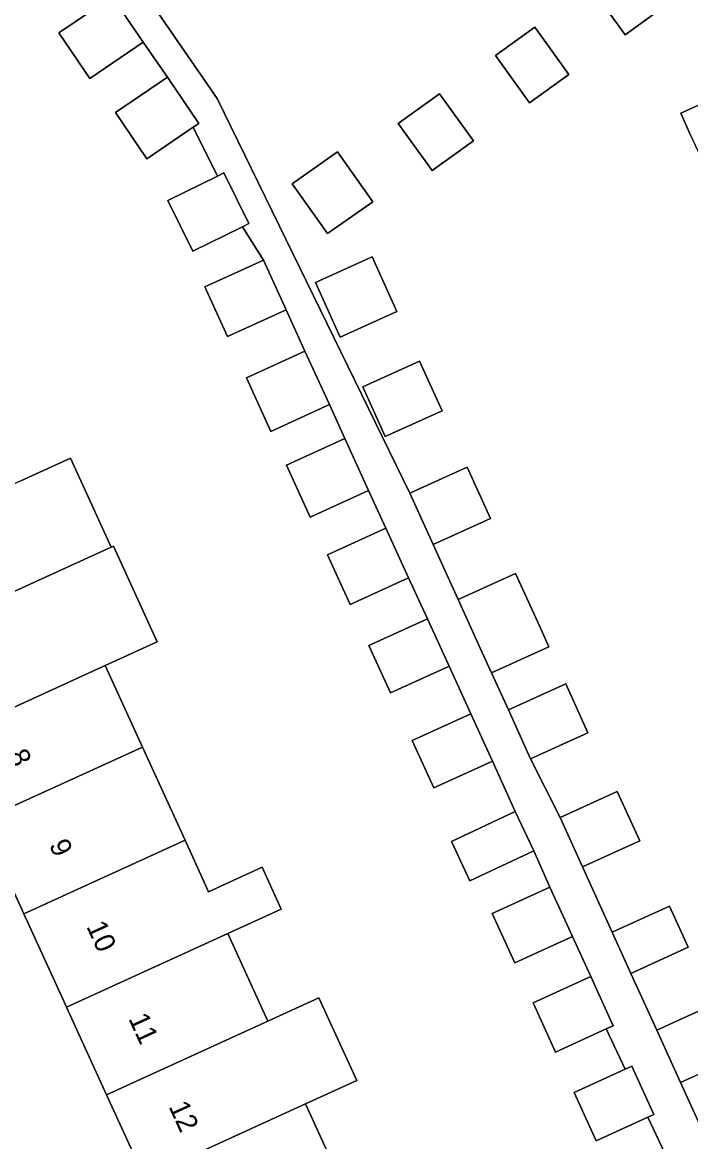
# Model space of a CAD drawing. Extents: x 158086 to 159499, y 382904 to 383981.
# Drawn here: x 158739.7 to 158772.5, y 383645.7 to 383700.7 of the extents above; entities that cross this region are included whole.
import ezdxf

# ---------------------------------------------------------------- set-up
doc = ezdxf.new("R2010")
doc.units = 0
for name, color, linetype in [('IMGEO_Erf', 7, 'Continuous'), ('IMGEO_Pand', 7, 'Continuous'), ('IMGEO_Pand_nummerreeks', 7, 'Continuous'), ('IMGEO_Voetpad_open', 7, 'Continuous')]:
    doc.layers.add(name, color=color, linetype=linetype)

msp = doc.modelspace()

# ---------------------------------------------------------------- linework, layer by layer
at = {"layer": 'IMGEO_Erf'}
for points in [[(158737.703, 383713.802), (158749.311, 383696.982), (158758.768, 383677.599), (158761.584, 383678.878), (158762.732, 383676.352), (158759.916, 383675.073), (158761.146, 383672.365), (158763.962, 383673.644), (158765.125, 383671.083), (158765.598, 383670.042), (158762.782, 383668.763), (158763.603, 383666.956), (158766.419, 383668.235), (158767.512, 383665.828), (158764.697, 383664.549), (158766.141, 383661.656), (158768.953, 383662.934), (158770.05, 383660.521), (158767.238, 383659.243), (158768.697, 383656.033), (158771.508, 383657.311), (158772.428, 383655.287), (158769.616, 383654.009), (158770.886, 383651.216), (158773.697, 383652.493)], [(158757.594, 383675.874), (158756.744, 383677.734), (158753.873, 383676.423), (158752.71, 383678.968), (158755.581, 383680.28), (158754.821, 383681.944), (158751.949, 383680.632), (158750.748, 383683.261), (158753.62, 383684.573), (158752.695, 383686.596), (158749.824, 383685.284), (158748.707, 383687.729), (158751.578, 383689.041), (158750.546, 383690.674), (158748.12, 383689.478), (158746.894, 383691.966), (158749.32, 383693.163), (158748.134, 383695.566), (158745.865, 383694.021), (158744.316, 383696.296), (158746.865, 383698.031), (158745.68, 383699.753), (158743.054, 383697.965), (158741.533, 383700.199), (158743.995, 383701.874)], [(158772.553, 383695.181), (158772.065, 383696.255), (158775.259, 383697.706)], [(158739.674, 383678.195), (158742.114, 383679.31), (158744.108, 383674.945), (158744.221, 383674.997), (158746.37, 383670.291), (158743.819, 383669.125), (158745.645, 383665.126), (158747.739, 383660.543), (158748.892, 383658.021), (158751.512, 383659.218), (158752.448, 383657.169), (158749.829, 383655.971), (158751.796, 383651.665), (158754.305, 383652.811), (158756.162, 383648.747), (158753.653, 383647.6), (158755.699, 383643.12)], [(158775.721, 383635.759), (158770.451, 383646.938), (158767.915, 383645.78), (158766.827, 383648.161), (158769.335, 383649.306), (158768.406, 383651.276), (158765.922, 383650.141), (158764.819, 383652.556), (158767.65, 383653.849), (158766.751, 383655.815), (158763.92, 383654.521), (158762.811, 383656.95), (158765.642, 383658.244), (158764.856, 383660.026), (158761.719, 383658.547), (158760.806, 383660.482), (158763.943, 383661.961), (158762.824, 383664.427), (158759.953, 383663.115), (158758.887, 383665.45), (158761.758, 383666.761), (158760.691, 383669.096), (158760.633, 383669.07), (158757.82, 383667.784), (158756.758, 383670.109), (158759.629, 383671.42), (158758.707, 383673.437), (158755.836, 383672.125), (158754.723, 383674.562), (158757.594, 383675.874)], [(158745.737, 383643.982), (158743.88, 383648.048), (158741.913, 383652.353), (158741.778, 383652.649), (158739.824, 383656.927), (158737.73, 383661.509)], [(158774.866, 383649.921), (158772.054, 383648.644), (158773.276, 383645.955)]]:
    msp.add_lwpolyline(points, dxfattribs=at)
for points in [[(158767.664, 383702.434), (158769.573, 383703.806), (158771.243, 383701.484), (158769.334, 383700.112)], [(158762.971, 383699.093), (158764.909, 383700.486), (158766.579, 383698.164), (158764.641, 383696.77)], [(158759.871, 383693.437), (158758.201, 383695.759), (158760.23, 383697.218), (158761.9, 383694.896)], [(158754.729, 383690.343), (158752.999, 383692.796), (158755.224, 383694.364), (158756.953, 383691.911)], [(158755.348, 383685.254), (158754.13, 383687.936), (158756.914, 383689.2), (158758.132, 383686.518)], [(158757.563, 383680.379), (158756.456, 383682.817), (158759.24, 383684.081), (158760.347, 383681.644)]]:
    msp.add_lwpolyline(points, close=True, dxfattribs=at)
at = {"layer": 'IMGEO_Pand'}
for points in [[(158769.573, 383703.806), (158767.664, 383702.434), (158769.334, 383700.112), (158771.243, 383701.484)], [(158745.68, 383699.753), (158744.159, 383701.986), (158743.995, 383701.874), (158741.533, 383700.199), (158743.054, 383697.965)], [(158764.909, 383700.486), (158762.971, 383699.093), (158764.641, 383696.77), (158766.579, 383698.164)], [(158772.553, 383695.181), (158773.128, 383693.915), (158774.51, 383690.874), (158782.055, 383694.302), (158779.701, 383699.482), (158779.902, 383699.573), (158779.811, 383699.773), (158775.259, 383697.706), (158772.065, 383696.255)], [(158748.134, 383695.566), (158748.413, 383695.756), (158746.865, 383698.031), (158744.316, 383696.296), (158745.865, 383694.021)], [(158760.23, 383697.218), (158758.201, 383695.759), (158759.871, 383693.437), (158761.9, 383694.896)], [(158754.729, 383690.343), (158756.953, 383691.911), (158755.224, 383694.364), (158752.999, 383692.796)], [(158749.645, 383693.323), (158749.32, 383693.163), (158746.894, 383691.966), (158748.12, 383689.478), (158750.546, 383690.674), (158750.872, 383690.835)], [(158758.132, 383686.518), (158756.914, 383689.2), (158754.13, 383687.936), (158755.348, 383685.254)], [(158751.578, 383689.041), (158748.707, 383687.729), (158749.824, 383685.284), (158752.695, 383686.596)], [(158753.62, 383684.573), (158750.748, 383683.261), (158751.949, 383680.632), (158754.821, 383681.944)], [(158756.456, 383682.817), (158757.563, 383680.379), (158760.347, 383681.644), (158759.24, 383684.081)], [(158755.581, 383680.28), (158752.71, 383678.968), (158753.873, 383676.423), (158756.744, 383677.734)], [(158744.108, 383674.945), (158742.114, 383679.31), (158739.674, 383678.195), (158731.759, 383674.58), (158733.753, 383670.215), (158741.668, 383673.831)], [(158758.768, 383677.599), (158759.916, 383675.073), (158762.732, 383676.352), (158761.584, 383678.878)], [(158757.594, 383675.874), (158754.723, 383674.562), (158755.836, 383672.125), (158758.707, 383673.437)], [(158744.108, 383674.945), (158741.668, 383673.831), (158733.753, 383670.215), (158735.799, 383665.736), (158735.902, 383665.51), (158743.819, 383669.125), (158746.37, 383670.291), (158744.221, 383674.997)], [(158761.146, 383672.365), (158762.31, 383669.804), (158762.782, 383668.763), (158765.598, 383670.042), (158765.125, 383671.083), (158763.962, 383673.644)], [(158759.629, 383671.42), (158756.758, 383670.109), (158757.82, 383667.784), (158760.633, 383669.07), (158760.691, 383669.096)], [(158743.819, 383669.125), (158735.902, 383665.51), (158737.73, 383661.509), (158745.645, 383665.126)], [(158763.603, 383666.956), (158764.697, 383664.549), (158767.512, 383665.828), (158766.419, 383668.235)], [(158761.758, 383666.761), (158758.887, 383665.45), (158759.953, 383663.115), (158762.824, 383664.427)], [(158737.73, 383661.509), (158739.824, 383656.927), (158747.739, 383660.543), (158745.645, 383665.126)], [(158766.141, 383661.656), (158767.238, 383659.243), (158770.05, 383660.521), (158768.953, 383662.934)], [(158763.943, 383661.961), (158760.806, 383660.482), (158761.719, 383658.547), (158764.856, 383660.026)], [(158747.739, 383660.543), (158739.824, 383656.927), (158741.778, 383652.649), (158741.913, 383652.353), (158749.829, 383655.971), (158752.448, 383657.169), (158751.512, 383659.218), (158748.892, 383658.021)], [(158765.642, 383658.244), (158762.811, 383656.95), (158763.92, 383654.521), (158766.751, 383655.815)], [(158768.697, 383656.033), (158769.616, 383654.009), (158772.428, 383655.287), (158771.508, 383657.311)], [(158749.829, 383655.971), (158741.913, 383652.353), (158743.88, 383648.048), (158751.796, 383651.665)], [(158767.65, 383653.849), (158764.819, 383652.556), (158765.922, 383650.141), (158768.406, 383651.276), (158768.753, 383651.435)], [(158751.796, 383651.665), (158743.88, 383648.048), (158745.737, 383643.982), (158753.653, 383647.6), (158756.162, 383648.747), (158754.305, 383652.811)], [(158770.886, 383651.216), (158772.054, 383648.644), (158774.866, 383649.921), (158773.697, 383652.493)], [(158769.335, 383649.306), (158766.827, 383648.161), (158767.915, 383645.78), (158770.451, 383646.938), (158770.746, 383647.073), (158769.658, 383649.454)], [(158753.653, 383647.6), (158745.737, 383643.982), (158747.784, 383639.503), (158755.699, 383643.12)]]:
    msp.add_lwpolyline(points, close=True, dxfattribs=at)
at = {"layer": 'IMGEO_Voetpad_open'}
for points in [[(158773.276, 383645.955), (158772.054, 383648.644), (158770.886, 383651.216), (158769.616, 383654.009), (158768.697, 383656.033), (158767.238, 383659.243), (158766.141, 383661.656), (158764.697, 383664.549), (158763.603, 383666.956), (158762.782, 383668.763), (158762.31, 383669.804), (158761.146, 383672.365), (158759.916, 383675.073), (158758.768, 383677.599), (158749.311, 383696.982), (158737.703, 383713.802)], [(158744.159, 383701.986), (158745.68, 383699.753), (158746.865, 383698.031), (158748.413, 383695.756), (158748.134, 383695.566), (158749.32, 383693.163), (158749.645, 383693.323), (158750.872, 383690.835), (158750.546, 383690.674), (158751.578, 383689.041), (158752.695, 383686.596), (158753.62, 383684.573), (158754.821, 383681.944), (158755.581, 383680.28), (158756.744, 383677.734), (158757.594, 383675.874), (158758.707, 383673.437), (158759.629, 383671.42), (158760.691, 383669.096), (158761.758, 383666.761), (158762.824, 383664.427), (158763.943, 383661.961), (158764.856, 383660.026), (158765.642, 383658.244), (158766.751, 383655.815), (158767.65, 383653.849), (158768.753, 383651.435), (158768.406, 383651.276), (158769.335, 383649.306), (158769.658, 383649.454), (158770.746, 383647.073), (158770.451, 383646.938), (158775.721, 383635.759)]]:
    msp.add_lwpolyline(points, dxfattribs=at)

# ---------------------------------------------------------------- texts
at = {"layer": 'IMGEO_Pand_nummerreeks'}
for s, rotation, p in [('8', 294.551, (158739.023, 383664.744)), ('9', 294.5529, (158741.043, 383660.323)), ('10', 294.551, (158742.874, 383656.314)), ('11', 294.551, (158744.942, 383651.788)), ('12', 294.551, (158746.915, 383647.469))]:
    msp.add_text(s, height=1, rotation=rotation, dxfattribs=at).set_placement(p)

doc.saveas('drawing.dxf')
